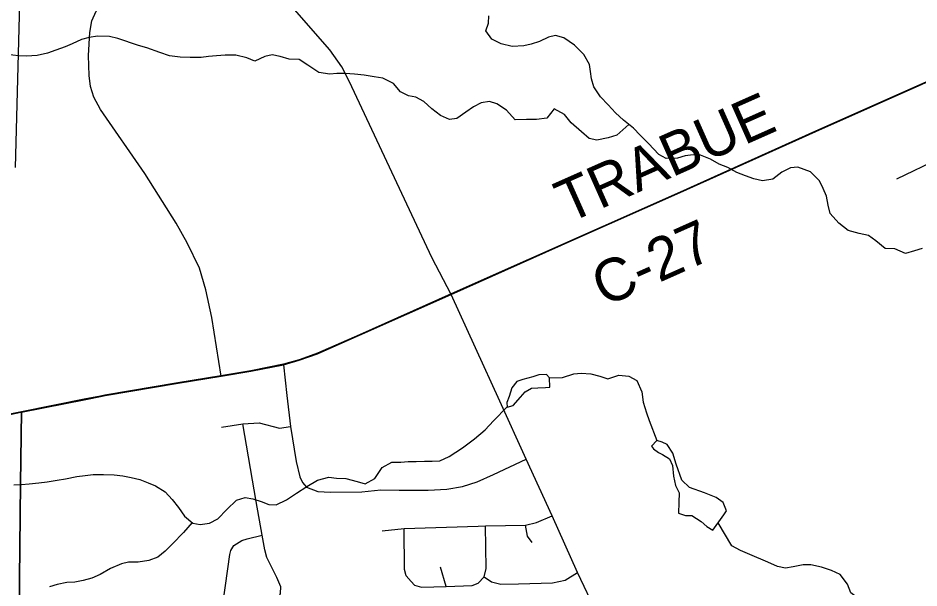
# Model space of a CAD drawing. Extents: x 114843 to 284848, y 317643 to 566895.
# Drawn here: x 172907 to 179255, y 394078 to 398094 of the extents above; entities that cross this region are included whole.
import ezdxf

# ---------------------------------------------------------------- set-up
doc = ezdxf.new("R2010")
doc.units = 0
for name, color, linetype in [('GM_X_City_Street', 7, 'Continuous'), ('GM_X_County_Road', 7, 'Continuous'), ('GM_X_County_Road_Text', 7, 'Continuous'), ('GM_X_Interstate_Route', 7, 'Continuous'), ('GM_X_Minor_Lake', 7, 'Continuous'), ('GM_X_Minor_River', 7, 'Continuous'), ('GM_X_Township', 7, 'Continuous'), ('GM_X_Township_Road', 7, 'Continuous')]:
    doc.layers.add(name, color=color, linetype=linetype)

msp = doc.modelspace()

# ---------------------------------------------------------------- linework, layer by layer
at = {"layer": 'GM_X_City_Street'}
msp.add_line((175925.2, 394088.8), (175885.2, 394226.1), dxfattribs=at)
for points in [[(174338.3, 395571.3), (174272, 395983.1), (174231.9, 396178.6), (174187.1, 396331.8), (174099.4, 396509.8), (174022.8, 396650), (173801.4, 396998.5), (173488.5, 397448.8), (173440.9, 397536), (173419, 397612.7), (173409.9, 397689.5), (173404.6, 397830.3), (173414.2, 397992.6), (173428.5, 398073.9), (173457.9, 398142.4), (173504.5, 398198.3), (173457, 398264.1), (173426.8, 398315.1), (173417.8, 398374.8), (173441.4, 398951.4), (173444.9, 399203.4), (173453.8, 399399.2)], [(176149.6, 394513.9), (176201.8, 394515.7), (176483.6, 394522), (176560.3, 394539.6), (176671, 394587.4)], [(176529.3, 394398.5), (176497, 394443.1), (176483.6, 394522)], [(175474, 394480.4), (175627.7, 394496.6), (176149.6, 394513.9)], [(175677.3, 394123.3), (175642.8, 394163.7), (175630.8, 394208.2), (175627.7, 394496.6)], [(176191.6, 394156.9), (176206.1, 394216.8), (176201.8, 394515.7)], [(175677.3, 394123.3), (175701, 394097.9), (175750.2, 394083.3), (175925.2, 394088.8), (176106.6, 394096.5), (176149.2, 394111.8), (176191.6, 394156.9)], [(176191.6, 394156.9), (176243.1, 394121), (176309.4, 394104.4), (176433.2, 394107.4), (176672.3, 394115.6), (176761.8, 394133.3), (176848.9, 394187.3)]]:
    msp.add_lwpolyline(points, dxfattribs=at)
at = {"layer": 'GM_X_County_Road'}
for points in [[(175959.8, 396147.2), (175824.2, 396407.3), (175242, 397645), (175190, 397751.4), (175103.8, 397870.3), (174856.2, 398154.6)], [(176826.9, 396532.7), (177573.6, 396864.7), (178528.5, 397294.1), (180048.7, 397969.9), (180095.3, 397990.2)], [(173499.7, 395429.9), (173520.8, 395433.5), (174034.9, 395521.7), (174338.3, 395571.3), (174548.9, 395606.3), (174778.3, 395651.7), (174888.9, 395683.5), (175017.9, 395729.1), (175314.2, 395860), (175959.8, 396147.2), (176826.9, 396532.7)], [(177624.3, 392506.8), (177277.8, 393256.9), (176987.7, 393895.8), (176848.9, 394187.3), (176671, 394587.4), (176486.7, 394985.3), (176302.2, 395393.9), (175959.8, 396147.2)], [(172927.2, 395316.3), (172932.4, 395317.4), (173386, 395407.6), (173489.2, 395428.1), (173499.7, 395429.9)], [(171624.5, 395056), (172075.6, 395138.4), (172765.6, 395281.9), (172828.6, 395295), (172927.2, 395316.3)]]:
    msp.add_lwpolyline(points, dxfattribs=at)
at = {"layer": 'GM_X_Interstate_Route'}
msp.add_lwpolyline([(172889.7, 397041.2), (172984.7, 400606.9), (173002.8, 401182), (172993.8, 401567.1), (172993.5, 401577.5)], dxfattribs=at)
at = {"layer": 'GM_X_Minor_Lake'}
for points in [[(176651.7, 395558.1), (176631.9, 395582.3), (176577.8, 395580.6), (176533.7, 395566.9), (176463.6, 395547.3), (176421.5, 395533.5), (176387.1, 395487.6), (176366.8, 395427.6), (176350.5, 395385.6), (176354.3, 395353.5), (176396.4, 395365.3), (176446.8, 395423.1), (176481, 395461), (176525.2, 395486.8), (176569.2, 395488.5), (176623.3, 395492.1), (176653.3, 395494)], [(176653.3, 395494), (176651.7, 395558.1)], [(177371, 395078.5), (177384.9, 395058.4), (177420.8, 395034.1), (177448.7, 395017.9), (177496.5, 394987.5), (177518.2, 394941.3), (177525.7, 394865.1), (177539.3, 394800.9), (177565, 394748.6), (177562.6, 394680.5), (177560.1, 394606.3), (177610, 394588), (177656.1, 394589.7), (177719.8, 394547.2), (177761.6, 394512.8), (177803.5, 394486.5), (177880.2, 394594.3), (177898.4, 394622.2), (177876.7, 394680.5), (177827, 394716.9), (177743.1, 394749.5), (177639.3, 394786.2), (177583.6, 394838.7), (177544.3, 394951.2), (177520.8, 395027.5), (177481.2, 395089.9), (177445.2, 395106.1), (177409.3, 395116.4)], [(177409.3, 395116.4), (177371, 395078.5)]]:
    msp.add_lwpolyline(points, dxfattribs=at)
at = {"layer": 'GM_X_Minor_River'}
for points in [[(176941.6, 397717), (176933.9, 397767.2), (176894.3, 397837.6), (176828.7, 397904.1), (176753, 397954.7), (176695.1, 397971.1), (176645, 397959.4), (176582.8, 397927.7), (176522.6, 397910.1), (176470.5, 397898.4), (176388.4, 397892.9), (176312.5, 397911.4), (176246.7, 397945.9), (176203.1, 398004.3), (176221.4, 398058.3), (176225.7, 398110.4)], [(177210.3, 397344.9), (177126.8, 397268.9), (177064.7, 397251.2), (176986.5, 397233.7), (176932.6, 397246), (176876.9, 397292.5), (176805.2, 397355.1), (176757.6, 397415.5), (176685.8, 397454.1), (176633.4, 397388.2), (176561.3, 397378.7), (176491.2, 397379.1), (176411.2, 397377.6), (176349.6, 397446.1), (176281.8, 397490.7), (176229.9, 397505), (176171.8, 397497.4), (176117.6, 397467.7), (176063.3, 397429.9), (175999, 397386.2), (175946.9, 397378.5), (175883.1, 397407), (175823.4, 397455.5), (175767.7, 397505.9), (175709.8, 397536.4), (175657.9, 397546.7), (175602, 397573.1), (175552.4, 397633.6), (175478.6, 397670.1), (175416.6, 397680.5), (175346.6, 397691), (175278.7, 397699.5), (175212.7, 397703.9), (175154.6, 397702.2), (175104.6, 397698.5), (175026.6, 397711.1), (174948.9, 397761.7), (174889.1, 397802.1), (174817.1, 397804.6), (174755.2, 397823), (174697.2, 397835.4), (174647.1, 397823.7), (174576.9, 397790.1), (174519, 397814.5), (174441.1, 397833), (174367.1, 397833.5), (174305, 397827.9), (174248.9, 397822.2), (174198.9, 397816.5), (174120.8, 397815), (174048.8, 397819.5), (173974.8, 397827.9), (173906.9, 397852.4), (173815.1, 397885.1), (173755.2, 397901.5), (173611.4, 397950.5), (173551.5, 397964.9), (173467.5, 397965.4), (173409.4, 397957.8), (173355.2, 397942.1), (173289, 397912.4), (173238.9, 397890.7), (173174.7, 397867.1), (173114.5, 397847.4), (173042.4, 397829.8), (172968.3, 397826.3), (172910.3, 397828.6), (172830.3, 397837.2)], [(179278.8, 396469.6), (179224.7, 396453.9), (179160.6, 396434.2), (179084.7, 396468.8), (179016.7, 396471.2), (178951, 396523.7), (178899.2, 396562.2), (178833.3, 396576.6), (178757.4, 396597.1), (178689.7, 396649.7), (178630.1, 396716.2), (178616.4, 396776.4), (178602.8, 396838.6), (178581.2, 396892.9), (178555.5, 396947.2), (178491.9, 397009.7), (178402, 397044.4), (178350, 397038.7), (178289.8, 397009), (178225.4, 396959.3), (178153.3, 396947.7), (178091.4, 396962.1), (178033.5, 396982.5), (177971.6, 397005), (177907.8, 397041.5), (177847.9, 397063.9), (177786.1, 397100.3), (177716.2, 397128.9), (177664.2, 397131.2), (177608.2, 397123.5), (177554, 397105.8), (177474, 397104.3), (177422.1, 397132.7), (177350.6, 397209.3), (177290.9, 397267.8), (177243.2, 397318.2), (177173.5, 397374.8), (177117.8, 397427.3), (177066.2, 397483.7), (177010.5, 397538.2), (176964.9, 397608.6), (176947.3, 397666.9), (176941.6, 397717)], [(176651.7, 395558.1), (176743.8, 395561.5), (176824, 395587.1), (176874.1, 395592.8), (176944.1, 395588.3), (177006, 395571.9), (177063.9, 395551.5), (177140.1, 395577.1), (177212.1, 395570.6), (177267.9, 395540.2), (177303.4, 395459.8), (177311, 395387.6), (177336.5, 395313.3), (177354.2, 395259), (177409.3, 395116.4)], [(172879.1, 394806.2), (172931.1, 394807.9), (172987.2, 394811.6), (173053.2, 394819.2), (173113.3, 394826.8), (173183.4, 394838.4), (173241.5, 394848), (173321.6, 394863.6), (173381.7, 394871.2), (173435.8, 394876.9), (173509.8, 394878.4), (173583.9, 394875.9), (173645.8, 394869.5), (173705.8, 394857.1), (173765.7, 394842.7), (173823.6, 394820.3), (173875.5, 394797.9), (173945.3, 394755.4), (173992.9, 394703), (174038.6, 394644.6), (174080.2, 394584.2), (174140, 394535.7), (174191.9, 394525.3), (174256, 394535), (174314.2, 394566.7), (174378.7, 394632.4), (174447.1, 394696.1), (174507.3, 394715.8), (174561.3, 394705.4), (174621.2, 394687), (174675.1, 394666.6), (174727.1, 394664.3), (174799.3, 394699.9), (174869.7, 394745.6), (174942, 394793.2), (175018.3, 394838.8), (175098.5, 394858.4), (175150.5, 394852), (175216.5, 394849.6), (175296.4, 394829.1), (175352.3, 394812.7), (175422.6, 394850.3), (175473.1, 394926.2), (175541.4, 394963.8), (175605.4, 394965.4), (175657.5, 394969.1), (175713.5, 394970.7), (175771.6, 394972.4), (175825.6, 394972), (175879.6, 394973.7), (175945.9, 395005.4), (176040.3, 395064.9), (176124.7, 395128.5), (176199.2, 395192.2), (176257.6, 395255.9), (176354.2, 395354)], [(174134.2, 394540.4), (174073.5, 394470), (173997, 394390.3), (173944.6, 394338.5), (173892.3, 394294.7), (173830.1, 394271.1), (173754, 394261.5), (173686, 394260), (173635.9, 394248.2), (173559.6, 394216.7), (173487.3, 394173), (173427.1, 394147.3), (173367, 394131.7), (173306.9, 394120), (173250.9, 394116.4), (173182.7, 394102.8), (173128.6, 394087.1)], [(179259.9, 393809.8), (179205.8, 393798.2), (179151.9, 393812.5), (179090.1, 393853), (179038.3, 393887.4), (178978.6, 393937.9), (178920.9, 393992.4), (178848.9, 393990.8), (178775.2, 394045.4), (178751.5, 394105.7), (178699.9, 394174.2), (178638.1, 394202.6), (178568.2, 394225.1), (178494.3, 394241.6), (178438.2, 394242), (178368.1, 394226.4), (178314, 394218.7), (178258.1, 394229.1), (178190.2, 394259.6), (178064.5, 394314.5), (177998.7, 394343), (177936.8, 394375.4), (177840, 394537.8)]]:
    msp.add_lwpolyline(points, dxfattribs=at)
at = {"layer": 'GM_X_Township'}
for points in [[(180047.5, 397972.7), (178527.3, 397296.9), (177572.4, 396867.6), (175958.6, 396150), (175313, 395862.8), (175016.7, 395731.9), (174887.7, 395686.3), (174777.1, 395654.5), (174547.7, 395609.1), (174337.1, 395574.1), (174033.8, 395524.5), (173519.6, 395436.3), (173488, 395430.9), (173384.8, 395410.4), (172931.2, 395320.3), (172827.4, 395297.8)], [(172911.5, 393468.2), (172925.8, 394815.7), (172931.2, 395320.3), (173384.8, 395410.4), (173488, 395430.9), (173519.6, 395436.3), (174033.8, 395524.5), (174337.1, 395574.1), (174547.7, 395609.1), (174777.1, 395654.5), (174887.7, 395686.3), (175016.7, 395731.9), (175313, 395862.8), (175958.6, 396150), (177572.4, 396867.6), (178527.3, 397296.9), (180047.5, 397972.7)], [(166831.6, 393994.7), (167215.5, 394091.7), (167290.7, 394106.3), (167481.3, 394142.8), (167797.2, 394212.1), (168930.6, 394456.4), (169558.4, 394598.6), (171032.3, 394928.5), (171623.4, 395058.8), (172074.4, 395141.2), (172764.4, 395284.7), (172827.4, 395297.8), (172931.2, 395320.3), (172925.8, 394815.7), (172911.5, 393468.2)]]:
    msp.add_lwpolyline(points, dxfattribs=at)
at = {"layer": 'GM_X_Township_Road'}
for p, q in [((179098.5, 396961.4), (179422.3, 397115.9)), ((174778.3, 395651.7), (174802.6, 395433.5))]:
    msp.add_line(p, q, dxfattribs=at)
for points in [[(174802.6, 395433.5), (174826.9, 395215.2), (174866.3, 394969), (174892.7, 394860.7), (174910.9, 394820.7), (174939, 394788.6), (175019.3, 394758.8), (175109.5, 394753.1), (175329.9, 394755.9), (175464.2, 394770.4), (175592.5, 394768.8), (175796.9, 394767.5), (175929.1, 394773.9), (176039.3, 394792.3), (176141.4, 394826.8), (176257.5, 394877.4), (176486.7, 394985.3)], [(174342.3, 395212), (174491.8, 395233.9), (174606.8, 395241), (174749.2, 395205.3), (174826.9, 395215.2)], [(174757.9, 393800.9), (174743.4, 393955.4), (174741.2, 393991.5), (174757.1, 394041.7), (174759, 394085.8), (174730.7, 394152), (174660.1, 394294.1), (174645.9, 394346.3), (174627, 394451.5), (174584.6, 394687.1), (174491.8, 395233.9)], [(174160.8, 393752.8), (174254.9, 393781.2), (174302.9, 393817.5), (174332.8, 393863.7), (174352.5, 393978.1), (174399.5, 394313.3), (174407.4, 394341.5), (174427.3, 394377.6), (174483.3, 394413.9), (174521.4, 394424.1), (174627, 394451.5)]]:
    msp.add_lwpolyline(points, dxfattribs=at)

# ---------------------------------------------------------------- texts
at = {"layer": 'GM_X_County_Road_Text'}
for s, rotation, p in [('TRABUE', 23.97305, (176781.5, 396644.1)), ('C-27', 24.06227, (177037.7, 396055.8))]:
    msp.add_text(s, height=300.01, rotation=rotation, dxfattribs=at).set_placement(p)

doc.saveas('drawing.dxf')
